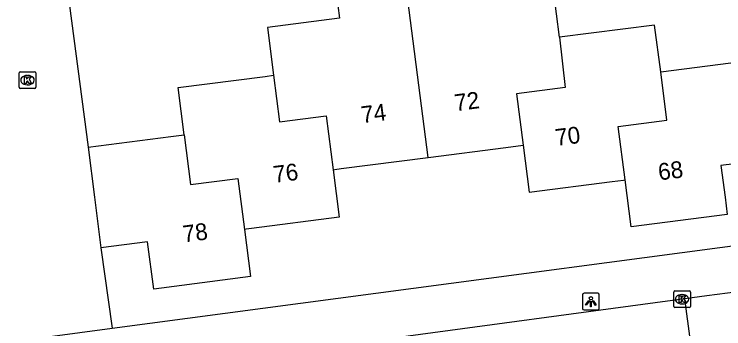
# Model space of a CAD drawing. Extents: x 158474 to 159560, y 388525 to 389605.
# Drawn here: x 159285.1 to 159327.32, y 388992.17 to 389010.9 of the extents above; entities that cross this region are included whole.
import ezdxf

# ---------------------------------------------------------------- set-up
doc = ezdxf.new("R2010")
doc.units = 0
for name, color, linetype in [('IMGEO_Kolk', 7, 'Continuous'), ('IMGEO_Lichtpunt', 7, 'Continuous'), ('IMGEO_Pand', 7, 'Continuous'), ('IMGEO_Pand_nummerreeks', 7, 'Continuous'), ('IMGEO_Rijbaan_lokaal_open', 7, 'Continuous'), ('IMGEO_Voetpad_open', 7, 'Continuous')]:
    doc.layers.add(name, color=color, linetype=linetype)

msp = doc.modelspace()

# ---------------------------------------------------------------- linework, layer by layer
at = {"layer": 'IMGEO_Kolk'}
for p, q in [((159285.385, 389006.549), (159285.385, 389007.401)), ((159285.46, 389007.475), (159286.312, 389007.475)), ((159285.873, 389007.255), (159285.898, 389007.255)), ((159286.386, 389007.401), (159286.386, 389006.549)), ((159285.896, 389006.695), (159285.871, 389006.695)), ((159286.312, 389006.475), (159285.46, 389006.475)), ((159324.409, 388994.428), (159325.261, 388994.428)), ((159324.334, 388993.502), (159324.334, 388994.354)), ((159324.822, 388994.208), (159324.847, 388994.208)), ((159325.335, 388994.354), (159325.335, 388993.502)), ((159324.845, 388993.648), (159324.82, 388993.648)), ((159325.261, 388993.428), (159324.409, 388993.428))]:
    msp.add_line(p, q, dxfattribs=at)
for points in [[(159285.385, 389006.549), (159285.385, 389007.401)], [(159285.46, 389007.475), (159286.312, 389007.475)], [(159285.706, 389007.175), (159285.829, 389007.175), (159285.829, 389007.024), (159285.959, 389007.175), (159286.123, 389007.175), (159285.977, 389007.024), (159286.13, 389006.775), (159285.978, 389006.775), (159285.893, 389006.939), (159285.829, 389006.872), (159285.829, 389006.775), (159285.706, 389006.775), (159285.706, 389007.175)], [(159286.386, 389007.401), (159286.386, 389006.549)], [(159286.312, 389006.475), (159285.46, 389006.475)], [(159324.409, 388994.428), (159325.261, 388994.428)], [(159324.334, 388993.502), (159324.334, 388994.354)], [(159324.655, 388994.128), (159324.778, 388994.128), (159324.778, 388993.977), (159324.908, 388994.128), (159325.072, 388994.128), (159324.926, 388993.977), (159325.079, 388993.728), (159324.927, 388993.728), (159324.842, 388993.892), (159324.778, 388993.825), (159324.778, 388993.728), (159324.655, 388993.728), (159324.655, 388994.128)], [(159325.335, 388994.354), (159325.335, 388993.502)], [(159325.261, 388993.428), (159324.409, 388993.428)]]:
    msp.add_lwpolyline(points, dxfattribs=at)
for centre, start, end in [((159285.462, 389007.399), 91.552, 178.448), ((159285.462, 389007.399), 91.552, 178.448), ((159286.31, 389007.399), 1.552, 88.448), ((159286.31, 389007.399), 1.552, 88.448), ((159285.462, 389006.551), 181.552, 268.448), ((159285.462, 389006.551), 181.552, 268.448), ((159286.31, 389006.551), 271.552, 358.448), ((159286.31, 389006.551), 271.552, 358.448), ((159324.411, 388994.352), 91.552, 178.448), ((159324.411, 388994.352), 91.552, 178.448), ((159325.259, 388994.352), 1.552, 88.448), ((159325.259, 388994.352), 1.552, 88.448), ((159324.411, 388993.504), 181.552, 268.448), ((159324.411, 388993.504), 181.552, 268.448), ((159325.259, 388993.504), 271.552, 358.448), ((159325.259, 388993.504), 271.552, 358.448)]:
    msp.add_arc(centre, 0.0765, start, end, dxfattribs=at)
for centre, major_axis, ratio, start_param, end_param in [((159285.872, 389006.975), (-0.387, 0.002), 0.722429, 4.712389, 7.853982), ((159285.897, 389006.975), (-0.39, 0.002), 0.717154, 1.570796, 4.712389), ((159324.821, 388993.928), (-0.387, 0.002), 0.722429, 4.712389, 7.853982), ((159324.846, 388993.928), (-0.39, 0.002), 0.717154, 1.570796, 4.712389)]:
    msp.add_ellipse(centre, major_axis=major_axis, ratio=ratio, start_param=start_param, end_param=end_param, dxfattribs=at)
at = {"layer": 'IMGEO_Lichtpunt'}
for p, q in [((159318.91, 388994.193), (159318.91, 388993.386)), ((159318.91, 388994.193), (159318.91, 388993.386)), ((159319.812, 388994.288), (159319.004, 388994.288)), ((159319.812, 388994.288), (159319.004, 388994.288)), ((159319.906, 388993.386), (159319.906, 388994.193)), ((159319.906, 388993.386), (159319.906, 388994.193)), ((159319.004, 388993.292), (159319.812, 388993.292)), ((159319.004, 388993.292), (159319.812, 388993.292))]:
    msp.add_line(p, q, dxfattribs=at)
for points in [[(159319.284, 388993.857), (159319.323, 388993.829), (159319.135, 388993.567), (159319.097, 388993.594), (159319.284, 388993.857)], [(159319.386, 388993.809), (159319.433, 388993.809), (159319.433, 388993.487), (159319.386, 388993.487), (159319.386, 388993.809)], [(159319.496, 388993.829), (159319.534, 388993.856), (159319.721, 388993.594), (159319.682, 388993.566), (159319.496, 388993.829)]]:
    msp.add_lwpolyline(points, dxfattribs=at)
msp.add_circle((159319.409, 388993.991), 0.0994, dxfattribs=at)
for centre, start, end in [((159319.004, 388994.193), 90, 180), ((159319.004, 388994.193), 90, 180), ((159319.812, 388994.193), 0, 90), ((159319.812, 388994.193), 0, 90), ((159319.004, 388993.386), 180, 270), ((159319.004, 388993.386), 180, 270), ((159319.812, 388993.386), 270, 0), ((159319.812, 388993.386), 270, 360)]:
    msp.add_arc(centre, 0.0946, start, end, dxfattribs=at)
at = {"layer": 'IMGEO_Pand'}
for points in [[(159317.538, 389009.525), (159317.178, 389012.327), (159311.339, 389011.575), (159310.951, 389014.594), (159308.197, 389014.239)], [(159308.197, 389014.239), (159304.05, 389013.706), (159304.441, 389010.664), (159300.164, 389010.114), (159300.529, 389007.262)], [(159309.725, 389002.37), (159308.197, 389014.239)], [(159323.563, 389007.459), (159323.192, 389010.253), (159317.538, 389009.525)], [(159317.538, 389009.525), (159317.886, 389006.538), (159314.984, 389006.164), (159315.379, 389003.098)], [(159323.563, 389007.459), (159329.126, 389008.174)], [(159295.204, 389003.71), (159294.844, 389006.531), (159300.019, 389007.196), (159300.529, 389007.262)], [(159300.529, 389007.262), (159300.883, 389004.498), (159303.657, 389004.853), (159304.071, 389001.642)], [(159321.444, 389001.039), (159321.035, 389004.21), (159323.933, 389004.583), (159323.563, 389007.459)], [(159289.489, 389002.975), (159294.424, 389003.61), (159295.204, 389003.71)], [(159295.204, 389003.71), (159295.581, 389000.756), (159298.408, 389001.117), (159298.793, 388998.086)], [(159289.489, 389002.975), (159289.872, 389000), (159290.258, 388996.997)], [(159309.725, 389002.37), (159314.341, 389002.964), (159315.379, 389003.098)], [(159315.379, 389003.098), (159315.739, 389000.305), (159320.677, 389000.94), (159321.344, 389001.026), (159321.444, 389001.039)], [(159304.071, 389001.642), (159304.171, 389001.655), (159304.556, 389001.705), (159309.725, 389002.37)], [(159329.89, 389002.239), (159327.148, 389001.886), (159327.391, 389000), (159327.522, 388998.981), (159321.804, 388998.245), (159321.444, 389001.039)], [(159304.071, 389001.642), (159304.436, 388998.811), (159299.208, 388998.139), (159298.896, 388998.099), (159298.793, 388998.086)], [(159298.793, 388998.086), (159299.149, 388995.277), (159293.395, 388994.537), (159293.033, 388997.354), (159290.258, 388996.997)]]:
    msp.add_lwpolyline(points, dxfattribs=at)
at = {"layer": 'IMGEO_Rijbaan_lokaal_open'}
for points in [[(159289.296, 389017.191), (159287.647, 389016.993), (159289.489, 389002.975)], [(159290.258, 388996.997), (159290.925, 388992.198)], [(159328.152, 388994.371), (159326.315, 388994.129), (159324.99, 388993.95)], [(159324.99, 388993.95), (159306.765, 388991.495)], [(159325.673, 388988.906), (159324.99, 388993.95)], [(159284.851, 388991.395), (159290.925, 388992.198)]]:
    msp.add_lwpolyline(points, dxfattribs=at)
at = {"layer": 'IMGEO_Voetpad_open'}
msp.add_lwpolyline([(159290.925, 388992.198), (159345.018, 388999.389), (159345.507, 389000), (159349.687, 389005.227), (159349.487, 389006.833)], dxfattribs=at)

# ---------------------------------------------------------------- texts
at = {"layer": 'IMGEO_Pand_nummerreeks'}
for s, rotation, p in [('72', 7.3339, (159311.357, 389005.121)), ('74', 7.3339, (159305.806, 389004.407)), ('70', 7.3339, (159317.352, 389003.053)), ('76', 7.3224, (159300.574, 389000.856)), ('68', 7.3339, (159323.474, 389001.001)), ('78', 7.3281, (159295.187, 388997.308))]:
    msp.add_text(s, height=1, rotation=rotation, dxfattribs=at).set_placement(p)

doc.saveas('drawing.dxf')
